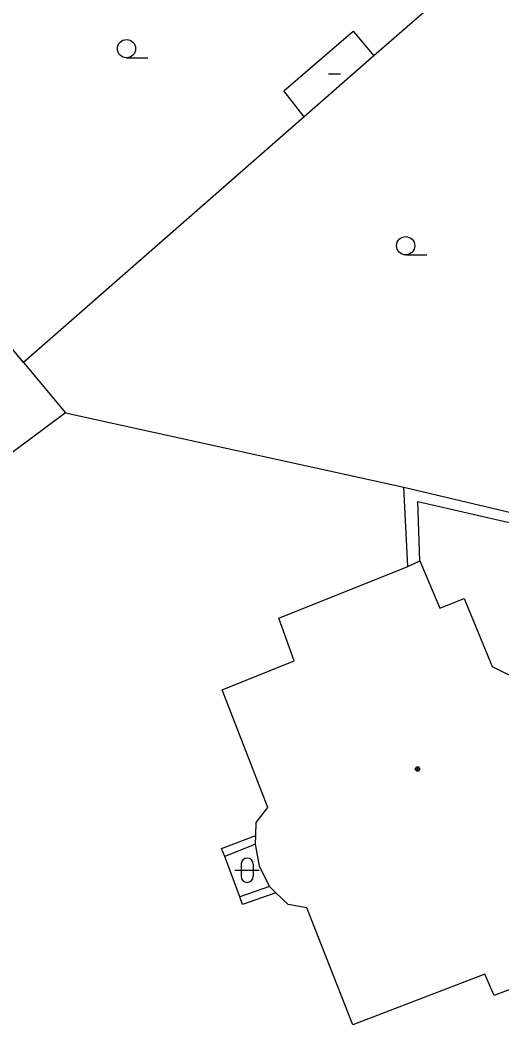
# Model space of a CAD drawing. Extents: x -600391 to -599491, y -1160176 to -1159402.
# Drawn here: x -599894.05 to -599874.22, y -1159986.25 to -1159944.9 of the extents above; entities that cross this region are included whole.
import ezdxf

# ---------------------------------------------------------------- set-up
doc = ezdxf.new("R2010")
doc.units = 0
for name, color, linetype in [('Level 36', 7, 'Continuous'), ('Level 39', 7, 'Continuous'), ('Level 5', 7, 'Continuous'), ('Level 51', 7, 'Continuous'), ('Level 52', 7, 'Continuous'), ('Level 7', 7, 'Continuous')]:
    doc.layers.add(name, color=color, linetype=linetype)

msp = doc.modelspace()

# ---------------------------------------------------------------- linework, layer by layer
at = {"layer": 'Level 36'}
for p, q in [((-599889.67, -1159946.455), (-599888.795, -1159946.455)), ((-599878.18, -1159954.565), (-599877.305, -1159954.565)), ((-599885.206, -1159979.886), (-599884.206, -1159979.886)), ((-599884.956, -1159979.636), (-599884.956, -1159980.136)), ((-599884.456, -1159979.636), (-599884.456, -1159980.136))]:
    msp.add_line(p, q, dxfattribs=at)
for centre in [(-599889.67, -1159946.08), (-599878.18, -1159954.19)]:
    msp.add_circle(centre, 0.375, dxfattribs=at)
for centre, start, end in [((-599884.706, -1159979.636), 0, 180), ((-599884.706, -1159980.136), 180, 0)]:
    msp.add_arc(centre, 0.25, start, end, dxfattribs=at)
at = {"layer": 'Level 39'}
msp.add_line((-599881.36, -1159947.12), (-599880.86, -1159947.12), dxfattribs=at)
for radius in [0.09, 0.0398]:
    msp.add_circle((-599877.69, -1159975.72), radius, dxfattribs=at)
at = {"layer": 'Level 5'}
for points in [[(-599878.09, -1159967.39), (-599877.6, -1159967.16)], [(-599877.6, -1159967.16), (-599876.78, -1159969.1)], [(-599883.4, -1159969.52), (-599878.09, -1159967.39)], [(-599876.78, -1159969.1), (-599875.77, -1159968.7)], [(-599875.77, -1159968.7), (-599874.62, -1159971.5)], [(-599882.77, -1159971.27), (-599883.4, -1159969.52)], [(-599885.73, -1159972.46), (-599882.77, -1159971.27)], [(-599874.62, -1159971.5), (-599873.43, -1159972.09)], [(-599883.85, -1159977.31), (-599885.73, -1159972.46)], [(-599884.33, -1159977.92), (-599883.85, -1159977.31)], [(-599884.35, -1159978.45), (-599884.33, -1159977.92)], [(-599884.36, -1159978.82), (-599884.35, -1159978.45)], [(-599884.19, -1159979.72), (-599884.36, -1159978.82)], [(-599883.78, -1159980.55), (-599884.19, -1159979.72)], [(-599883.52, -1159980.81), (-599883.78, -1159980.55)], [(-599883.02, -1159981.3), (-599883.52, -1159980.81)], [(-599882.25, -1159981.43), (-599883.02, -1159981.3)], [(-599880.35, -1159986.25), (-599882.25, -1159981.43)], [(-599870.9, -1159983.65), (-599874.54, -1159985.04)], [(-599874.92, -1159984.16), (-599880.35, -1159986.25)], [(-599874.54, -1159985.04), (-599874.92, -1159984.16)]]:
    msp.add_lwpolyline(points, dxfattribs=at)
at = {"layer": 'Level 51'}
for points in [[(-599893.91, -1159959), (-599902.37, -1159948.76)], [(-599882.36, -1159948.88), (-599893.91, -1159959)], [(-599893.91, -1159959), (-599892.18, -1159961.06)], [(-599892.18, -1159961.06), (-599911.14, -1159975.18)], [(-599892.18, -1159961.06), (-599878.25, -1159964.12)], [(-599885.76, -1159978.99), (-599884.35, -1159978.45)], [(-599885.62, -1159979.32), (-599885.76, -1159978.99)], [(-599884.36, -1159978.82), (-599885.62, -1159979.32)], [(-599885, -1159980.98), (-599885.62, -1159979.32)], [(-599883.78, -1159980.55), (-599885, -1159980.98)], [(-599883.52, -1159980.81), (-599884.89, -1159981.29)], [(-599884.89, -1159981.29), (-599885, -1159980.98)]]:
    msp.add_lwpolyline(points, dxfattribs=at)
at = {"layer": 'Level 52'}
for points in [[(-599883.19, -1159947.81), (-599880.34, -1159945.36)], [(-599880.34, -1159945.36), (-599879.49, -1159946.38)], [(-599879.49, -1159946.38), (-599882.36, -1159948.88)], [(-599882.36, -1159948.88), (-599883.19, -1159947.81)]]:
    msp.add_lwpolyline(points, dxfattribs=at)
at = {"layer": 'Level 7'}
for points in [[(-599865.19, -1159933.92), (-599868.93, -1159937.18), (-599869.05, -1159937.29), (-599879.49, -1159946.38)], [(-599878.25, -1159964.12), (-599870.78, -1159965.89)], [(-599878.09, -1159967.39), (-599878.25, -1159964.12)], [(-599877.6, -1159967.16), (-599877.68, -1159964.72), (-599873.32, -1159965.72)]]:
    msp.add_lwpolyline(points, dxfattribs=at)

doc.saveas('drawing.dxf')
